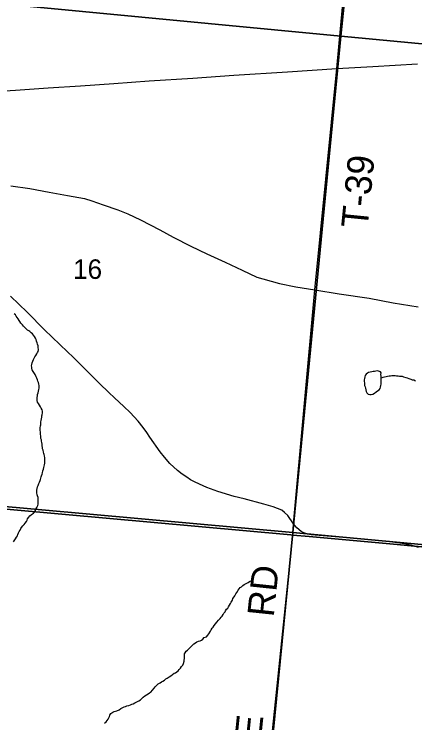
# Model space of a CAD drawing. Extents: x 0 to 1064, y 0 to 440.
# Drawn here: x 294.9 to 308.64, y 192.89 to 217.19 of the extents above; entities that cross this region are included whole.
import ezdxf

# ---------------------------------------------------------------- set-up
doc = ezdxf.new("R2010")
doc.units = 0
for name, color, linetype in [('GM_X_Interstate_Route', 7, 'Continuous'), ('GM_X_Minor_Lake', 7, 'Continuous'), ('GM_X_Minor_River', 7, 'Continuous'), ('GM_X_Section', 7, 'Continuous'), ('GM_X_Section_Text', 7, 'Continuous'), ('GM_X_State_Route', 7, 'Continuous'), ('GM_X_Township', 7, 'Continuous'), ('GM_X_Township_Road', 7, 'Continuous'), ('GM_X_Township_Road_Text', 7, 'Continuous')]:
    doc.layers.add(name, color=color, linetype=linetype)

msp = doc.modelspace()

# ---------------------------------------------------------------- linework, layer by layer
at = {"layer": 'GM_X_Interstate_Route'}
msp.add_lwpolyline([(293.825, 214.514), (294.946, 214.579), (296.068, 214.663), (297.178, 214.734), (298.318, 214.811), (298.324, 214.811), (299.531, 214.898), (301.025, 214.997), (302.433, 215.098), (304.28, 215.213), (305.963, 215.326), (307.206, 215.4), (308.736, 215.486)], dxfattribs=at)
at = {"layer": 'GM_X_Minor_Lake'}
for points in [[(307.467, 204.929), (307.359, 204.956), (307.31, 204.946), (307.254, 204.935), (307.212, 204.93), (307.169, 204.926), (307.114, 204.915), (307.059, 204.905), (307.015, 204.876), (306.971, 204.841), (306.945, 204.793), (306.926, 204.751), (306.912, 204.697), (306.91, 204.654), (306.908, 204.594), (306.913, 204.551), (306.911, 204.509), (306.922, 204.46), (306.938, 204.404), (306.949, 204.362), (306.959, 204.301), (306.976, 204.245), (306.993, 204.202), (307.04, 204.159), (307.1, 204.145), (307.143, 204.149), (307.198, 204.16), (307.254, 204.188), (307.316, 204.235), (307.366, 204.27), (307.416, 204.305), (307.454, 204.352), (307.468, 204.394), (307.476, 204.449), (307.483, 204.497), (307.485, 204.545), (307.487, 204.594), (307.488, 204.708)], [(307.488, 204.708), (307.485, 204.734), (307.487, 204.776), (307.482, 204.831), (307.484, 204.885), (307.467, 204.929)]]:
    msp.add_lwpolyline(points, dxfattribs=at)
at = {"layer": 'GM_X_Minor_River'}
for points in [[(295.562, 206.177), (295.527, 206.226), (295.486, 206.264), (295.445, 206.308), (295.403, 206.327), (295.355, 206.353), (295.314, 206.403), (295.267, 206.447), (295.219, 206.491), (295.185, 206.54), (295.137, 206.59), (295.103, 206.646), (295.08, 206.689), (295.045, 206.739), (295.004, 206.789), (294.975, 206.838), (294.952, 206.881), (294.899, 206.913)], [(295.687, 200.927), (295.701, 200.975), (295.721, 201.023), (295.754, 201.095), (295.773, 201.137), (295.799, 201.191), (295.807, 201.233), (295.814, 201.275), (295.834, 201.317), (295.841, 201.359), (295.862, 201.419), (295.875, 201.462), (295.884, 201.528), (295.904, 201.582), (295.918, 201.642), (295.931, 201.684), (295.939, 201.733), (295.953, 201.787), (295.956, 201.866), (295.957, 201.908), (295.953, 201.975), (295.943, 202.042), (295.932, 202.085), (295.916, 202.128), (295.905, 202.171), (295.895, 202.232), (295.878, 202.281), (295.873, 202.324), (295.869, 202.391), (295.859, 202.446), (295.855, 202.5), (295.844, 202.543), (295.839, 202.586), (295.823, 202.641), (295.819, 202.714), (295.809, 202.787), (295.806, 202.86), (295.795, 202.909), (295.797, 202.951), (295.798, 203.006), (295.807, 203.066), (295.814, 203.109), (295.816, 203.163), (295.823, 203.206), (295.825, 203.254), (295.839, 203.314), (295.847, 203.363), (295.854, 203.411), (295.862, 203.453), (295.87, 203.52), (295.872, 203.574), (295.861, 203.617), (295.833, 203.673), (295.804, 203.728), (295.769, 203.784), (295.741, 203.834), (295.706, 203.883), (295.689, 203.938), (295.691, 203.993), (295.692, 204.035), (295.707, 204.108), (295.708, 204.15), (295.722, 204.198), (295.736, 204.259), (295.75, 204.313), (295.758, 204.361), (295.76, 204.41), (295.761, 204.452), (295.75, 204.501), (295.74, 204.556), (295.717, 204.605), (295.707, 204.654), (295.678, 204.704), (295.661, 204.753), (295.627, 204.833), (295.581, 204.895), (295.552, 204.938), (295.523, 204.994), (295.512, 205.037), (295.508, 205.085), (295.503, 205.128), (295.505, 205.17), (295.525, 205.237), (295.545, 205.285), (295.565, 205.345), (295.591, 205.392), (295.617, 205.434), (295.649, 205.488), (295.675, 205.542), (295.707, 205.583), (295.721, 205.625), (295.735, 205.679), (295.725, 205.765), (295.721, 205.813), (295.704, 205.869), (295.688, 205.918), (295.671, 205.973), (295.655, 206.028), (295.632, 206.083), (295.604, 206.139), (295.562, 206.177)], [(308.662, 204.606), (308.608, 204.632), (308.566, 204.64), (308.518, 204.659), (308.446, 204.686), (308.391, 204.706), (308.349, 204.713), (308.271, 204.74), (308.217, 204.76), (308.174, 204.761), (308.12, 204.769), (308.071, 204.776), (308.01, 204.778), (307.968, 204.786), (307.913, 204.787), (307.858, 204.789), (307.803, 204.778), (307.761, 204.774), (307.711, 204.763), (307.662, 204.753), (307.601, 204.736), (307.546, 204.726), (307.488, 204.708)], [(294.884, 199.088), (294.909, 199.13), (294.948, 199.195), (294.98, 199.255), (295.012, 199.302), (295.032, 199.35), (295.052, 199.404), (295.078, 199.452), (295.104, 199.494), (295.13, 199.548), (295.156, 199.589), (295.206, 199.637), (295.244, 199.684), (295.282, 199.731), (295.321, 199.785), (295.347, 199.833), (295.366, 199.88), (295.405, 199.94), (295.443, 199.981), (295.499, 200.028), (295.568, 200.075), (295.606, 200.116), (295.638, 200.17), (295.652, 200.218), (295.684, 200.271), (295.71, 200.343), (295.724, 200.386), (295.726, 200.446), (295.728, 200.495), (295.729, 200.543), (295.725, 200.61), (295.709, 200.665), (295.692, 200.708), (295.682, 200.769), (295.678, 200.824), (295.679, 200.867), (295.687, 200.927)], [(301.225, 195.686), (301.281, 195.703), (301.324, 195.72), (301.374, 195.755), (301.418, 195.808), (301.498, 195.836), (301.543, 195.889), (301.581, 195.936), (301.632, 196.026), (301.664, 196.074), (301.697, 196.127), (301.722, 196.169), (301.767, 196.228), (301.811, 196.282), (301.85, 196.335), (301.907, 196.412), (301.963, 196.459), (302.001, 196.506), (302.033, 196.548), (302.071, 196.601), (302.097, 196.643), (302.135, 196.69), (302.155, 196.732), (302.187, 196.78), (302.231, 196.821), (302.251, 196.863), (302.283, 196.917), (302.321, 196.976), (302.347, 197.024), (302.386, 197.089), (302.406, 197.144), (302.444, 197.203), (302.47, 197.245), (302.503, 197.304), (302.535, 197.352), (302.58, 197.43), (302.624, 197.477), (302.656, 197.524), (302.7, 197.553), (302.744, 197.594), (302.793, 197.629), (302.837, 197.652), (302.88, 197.675), (302.924, 197.698), (302.973, 197.727), (303.017, 197.756)], [(297.997, 192.878), (298.059, 192.919), (298.097, 192.966), (298.129, 193.007), (298.149, 193.061), (298.169, 193.103), (298.188, 193.151), (298.215, 193.205), (298.283, 193.252), (298.333, 193.274), (298.376, 193.285), (298.425, 193.302), (298.499, 193.336), (298.561, 193.377), (298.629, 193.411), (298.679, 193.434), (298.722, 193.451), (298.765, 193.467), (298.833, 193.484), (298.888, 193.5), (298.937, 193.523), (298.987, 193.539), (299.043, 193.574), (299.092, 193.591), (299.173, 193.643), (299.235, 193.678), (299.279, 193.725), (299.329, 193.766), (299.379, 193.807), (299.441, 193.847), (299.497, 193.882), (299.547, 193.911), (299.591, 193.94), (299.648, 194.005), (299.704, 194.07), (299.743, 194.123), (299.793, 194.176), (299.837, 194.218), (299.905, 194.252), (299.961, 194.287), (300.005, 194.309), (300.055, 194.344), (300.105, 194.391), (300.154, 194.42), (300.217, 194.467), (300.273, 194.502), (300.335, 194.542), (300.391, 194.583), (300.434, 194.6), (300.478, 194.635), (300.522, 194.67), (300.56, 194.711), (300.604, 194.765), (300.642, 194.812), (300.687, 194.865), (300.707, 194.919), (300.728, 194.998), (300.735, 195.04), (300.743, 195.094), (300.744, 195.137), (300.746, 195.197), (300.748, 195.246), (300.768, 195.288), (300.8, 195.347), (300.844, 195.376), (300.888, 195.424), (300.938, 195.465), (300.976, 195.506), (301.014, 195.553), (301.07, 195.594), (301.126, 195.629), (301.17, 195.664), (301.225, 195.686)]]:
    msp.add_lwpolyline(points, dxfattribs=at)
at = {"layer": 'GM_X_Section'}
for points in [[(292.003, 232.393), (307.602, 230.968), (306.101, 216.441), (290.417, 217.941)], [(323.945, 229.294), (322.568, 214.885), (306.101, 216.441), (307.602, 230.968)], [(290.417, 217.941), (306.101, 216.441), (304.455, 199.415), (288.758, 200.836)], [(306.101, 216.441), (322.568, 214.885), (321.14, 197.859), (304.455, 199.415)], [(288.758, 200.836), (304.455, 199.415), (302.913, 183.69), (287.113, 185.421)], [(321.14, 197.859), (319.799, 181.959), (302.913, 183.69), (304.455, 199.415)]]:
    msp.add_lwpolyline(points, close=True, dxfattribs=at)
at = {"layer": 'GM_X_State_Route'}
for points in [[(294.79, 211.3), (295.446, 211.206), (296.106, 211.088), (296.737, 210.976), (297.313, 210.871), (297.566, 210.786), (297.959, 210.655), (298.454, 210.48), (298.804, 210.338), (299.231, 210.14), (299.893, 209.79), (300.355, 209.542), (300.963, 209.236), (301.505, 208.968), (302.143, 208.68), (302.727, 208.405), (303.227, 208.168), (303.432, 208.109), (304.001, 207.95), (304.558, 207.833), (305.213, 207.733), (306.044, 207.604), (307.081, 207.453), (307.905, 207.294), (308.754, 207.158)], [(308.767, 198.9), (308.627, 198.944), (308.401, 199.002), (308.209, 199.034), (307.706, 199.099), (306.684, 199.195), (306.049, 199.253), (305.09, 199.334), (304.969, 199.359), (304.841, 199.398), (304.74, 199.45), (304.596, 199.576), (304.487, 199.714), (304.285, 199.991), (304.175, 200.104), (304.08, 200.174), (303.786, 200.289), (303.46, 200.385), (302.785, 200.563), (302.448, 200.652), (301.889, 200.822), (301.51, 200.953), (301.259, 201.065), (301.09, 201.149), (300.945, 201.223), (300.821, 201.307), (300.669, 201.41), (300.508, 201.535), (300.247, 201.775), (300.054, 201.994), (299.915, 202.18), (299.56, 202.68), (299.447, 202.839), (299.323, 203.012), (299.152, 203.232), (299.023, 203.376), (298.876, 203.528), (298.666, 203.731), (298.348, 204.03), (298.153, 204.214), (297.834, 204.525), (297.527, 204.826), (297.018, 205.33), (296.922, 205.423), (296.727, 205.611), (296.465, 205.858), (295.947, 206.362), (295.347, 206.966), (294.783, 207.517)]]:
    msp.add_lwpolyline(points, dxfattribs=at)
at = {"layer": 'GM_X_Township'}
for points in [[(288.677, 200.756), (304.391, 199.334), (304.458, 199.327), (305.021, 199.277), (307.906, 199.009), (308.627, 198.944), (321.129, 197.825), (332.707, 196.758), (332.621, 196.442), (332.596, 196.216), (332.594, 195.869), (332.63, 195.504), (332.703, 195.259), (332.831, 194.976), (332.927, 194.806), (333.034, 194.704), (333.787, 194.142), (334.841, 193.518), (334.994, 193.404), (335.463, 193.135), (335.694, 192.944), (336.145, 192.639)], [(332.707, 196.758), (321.129, 197.825), (308.627, 198.944), (307.906, 199.009), (305.021, 199.277), (304.458, 199.327), (304.391, 199.334), (288.677, 200.756)]]:
    msp.add_lwpolyline(points, dxfattribs=at)
at = {"layer": 'GM_X_Township_Road'}
for points in [[(305.213, 207.733), (305.963, 215.326), (306.419, 220.164), (306.871, 224.415), (307.703, 230.989)], [(304.487, 199.714), (304.487, 199.714), (305.213, 207.733)], [(301.781, 175.609), (301.781, 175.638), (301.79, 176.169), (301.842, 176.698), (301.928, 177.092), (302.047, 177.619), (302.135, 178.092), (302.165, 178.42), (302.238, 178.802), (302.339, 179.001), (302.431, 179.382), (302.827, 183.579), (304.458, 199.328), (304.487, 199.714)]]:
    msp.add_lwpolyline(points, dxfattribs=at)

# ---------------------------------------------------------------- texts
at = {"layer": 'GM_X_Section_Text'}
msp.add_text('16', height=0.6697, rotation=0, dxfattribs=at).set_placement((296.923, 208.111))
at = {"layer": 'GM_X_Township_Road_Text'}
for s, height, rotation, p in [('T-39', 0.9091, 84.3598, (307.02, 209.821)), ('RD', 0.9091, 84.0422, (303.801, 196.494)), ('WAYNESVILLE', 0.90909, 84.1267, (302.574, 184.573))]:
    msp.add_text(s, height=height, rotation=rotation, dxfattribs=at).set_placement(p)

doc.saveas('drawing.dxf')
